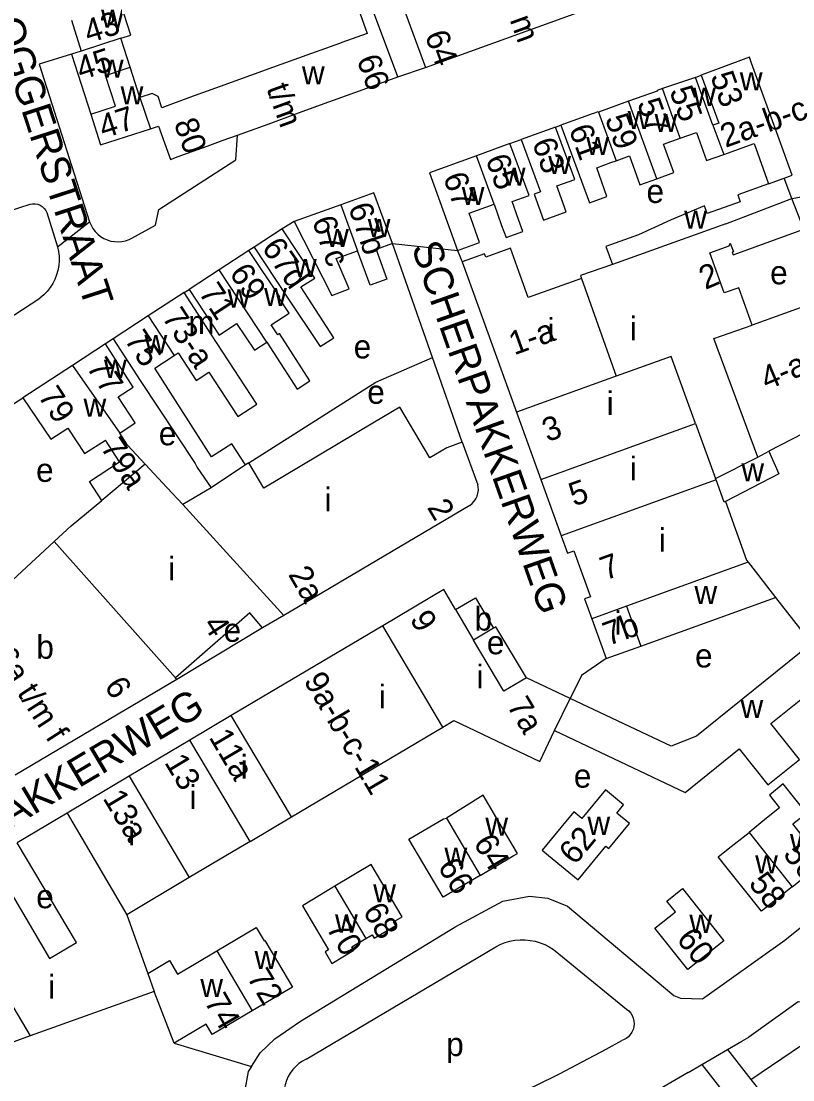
# Model space of a CAD drawing. Extents: x 159261 to 160849, y 382514 to 384534.
# Drawn here: x 159645.8 to 159776.9, y 382961.9 to 383141.6 of the extents above; entities that cross this region are included whole.
import ezdxf

# ---------------------------------------------------------------- set-up
doc = ezdxf.new("R2010")
doc.units = 0
for name, color, linetype in [('BLT_Basislijn', 7, 'Continuous'), ('BLT_Bebouwing', 7, 'Continuous'), ('BLT_Centroide', 7, 'Continuous'), ('BLT_Huisnummer', 7, 'Continuous'), ('BLT_Huisnummer_ tussenligend', 7, 'Continuous'), ('BLT_Huisnummer_reeks', 7, 'Continuous'), ('BLT_Onderverdeling_panden', 7, 'Continuous'), ('BLT_Spoorlijn', 7, 'Continuous'), ('BLT_Straatnaam', 7, 'Continuous'), ('BLT_Vlakafsluiter', 7, 'Continuous')]:
    doc.layers.add(name, color=color, linetype=linetype)

msp = doc.modelspace()

# ---------------------------------------------------------------- linework, layer by layer
at = {"layer": 'BLT_Basislijn'}
for p, q in [((159709.81, 383132.17), (159714.51, 383133.8)), ((159760.35, 383132.09), (159761.34, 383132.47)), ((159736.57, 383123.64), (159737.5, 383123.99)), ((159728.81, 383120.86), (159730.77, 383121.55)), ((159642.03, 383108.9), (159647.35, 383110.59)), ((159650.19, 383109.15), (159651.99, 383103.35)), ((159692.21, 383107.62), (159690.18, 383106.39)), ((159685.41, 383103.28), (159684.51, 383102.7)), ((159715.7, 383084.55), (159708.89, 383103.92)), ((159719.93, 383102.72), (159720.76, 383100.76)), ((159673.51, 383095.57), (159674.35, 383096.1)), ((159546.16, 383027.88), (159649.01, 383094.63)), ((159661.43, 383087.73), (159660.15, 383086.88)), ((159720.76, 383070.18), (159715.7, 383084.55)), ((159635.38, 383070.76), (159646.13, 383077.72)), ((159773.94, 383043.82), (159780.05, 383035.98)), ((159686.84, 383038.63), (159672.28, 383029.9)), ((159745.19, 383033.43), (159740.99, 383030.58)), ((159740.99, 383030.58), (159739.1, 383026.66)), ((159694.24, 382965.42), (159726.44, 382984.52)), ((159736.52, 382983.83), (159748.66, 382973.92)), ((159671.79, 382968.13), (159684.95, 382964.19)), ((159761.44, 382964.54), (159765.8, 382967.08)), ((159765.8, 382967.08), (159769.79, 382961.98)), ((159759.12, 382963.18), (159761.44, 382964.54)), ((159761.44, 382964.54), (159765.48, 382959.35)), ((159769.79, 382961.98), (159772.81, 382958.13))]:
    msp.add_line(p, q, dxfattribs=at)
for points in [[(159654.36, 383136.03), (159648.88, 383134.33), (159657.44, 383107.58)], [(159664.64, 383104.83), (159668.62, 383107.04), (159669.21, 383109.69), (159682.31, 383118.08), (159682.59, 383122.31)], [(159775.43, 383115.01), (159776.77, 383115.49), (159774.59, 383121.63)], [(159647.35, 383110.59), (159647.78, 383110.66), (159648.22, 383110.65), (159648.65, 383110.57), (159649.05, 383110.4), (159649.42, 383110.17), (159649.74, 383109.87), (159650, 383109.52), (159650.19, 383109.15)], [(159657.44, 383107.58), (159657.69, 383106.99), (159658, 383106.44), (159658.39, 383105.93), (159658.83, 383105.48), (159659.33, 383105.09), (159659.87, 383104.76), (159660.45, 383104.5), (159661.06, 383104.32), (159661.68, 383104.22), (159662.32, 383104.19), (159662.95, 383104.25), (159663.57, 383104.38), (159664.16, 383104.59), (159664.64, 383104.83)], [(159651.99, 383103.35), (159652.17, 383102.56), (159652.26, 383101.75), (159652.28, 383100.94), (159652.22, 383100.14), (159652.07, 383099.34), (159651.85, 383098.56), (159651.55, 383097.81), (159651.18, 383097.09), (159650.75, 383096.41), (159650.24, 383095.77), (159649.68, 383095.19), (159649.01, 383094.63)], [(159684.51, 383066.66), (159706.05, 383080.38), (159715.7, 383084.55)], [(159684.95, 382964.19), (159686.4, 382966.51), (159688.93, 382968.85), (159693.29, 382971.85), (159719.68, 382987.95), (159727.64, 382992.25), (159732.16, 382993.07), (159735.28, 382992.73), (159738.62, 382991.39), (159756.68, 382976.22), (159757.79, 382975.79), (159761.55, 382975.69), (159775.56, 382985.6), (159802.58, 383007.35), (159824.88, 383024.75), (159826.5, 383026.26), (159826.66, 383029.28), (159809.79, 383051.05)], [(159731.68, 383030.18), (159726.44, 383038.8), (159726.06, 383038.61)], [(159769.79, 382961.98), (159783.61, 382971.38), (159800.06, 382983.7), (159838.88, 383014.58)], [(159726.44, 382984.52), (159727.21, 382984.91), (159728.02, 382985.22), (159728.85, 382985.45), (159729.7, 382985.6), (159730.56, 382985.68), (159731.42, 382985.68), (159732.28, 382985.59), (159733.13, 382985.43), (159733.96, 382985.19), (159734.76, 382984.87), (159735.53, 382984.48), (159736.26, 382984.03), (159736.52, 382983.83)], [(159748.66, 382973.92), (159749.04, 382973.61), (159749.36, 382973.24), (159749.62, 382972.82), (159749.8, 382972.37), (159749.91, 382971.89), (159749.94, 382971.4), (159749.89, 382970.92), (159749.77, 382970.45), (159749.56, 382970), (159749.29, 382969.59), (159748.96, 382969.24), (159748.57, 382968.94), (159748.14, 382968.71), (159747.84, 382968.6)], [(159781.36, 382974.76), (159777.8, 382975.14), (159769.4, 382969.16)], [(159695.63, 382946.45), (159699.92, 382947.76), (159704.18, 382949.15), (159708.42, 382950.62), (159712.63, 382952.16), (159716.81, 382953.77), (159720.96, 382955.46), (159725.09, 382957.22), (159729.18, 382959.06), (159733.23, 382960.97), (159737.26, 382962.95), (159741.24, 382965), (159745.19, 382967.13), (159747.84, 382968.6)], [(159765.8, 382967.08), (159768.22, 382968.48), (159769.4, 382969.16)], [(159694.24, 382965.42), (159693.6, 382965.08), (159693.01, 382964.66), (159692.46, 382964.19), (159691.96, 382963.66), (159691.54, 382963.07), (159691.17, 382962.45), (159690.88, 382961.78), (159690.66, 382961.09), (159690.52, 382960.38), (159690.46, 382959.66), (159690.48, 382958.93), (159690.58, 382958.21), (159690.76, 382957.51), (159690.94, 382957)], [(159684.95, 382964.19), (159684.38, 382963.34), (159683.71, 382959.56)], [(159759.12, 382963.18), (159753.71, 382960.01), (159752.96, 382957.39), (159738.58, 382950.11), (159723.26, 382943.2)]]:
    msp.add_lwpolyline(points, dxfattribs=at)
at = {"layer": 'BLT_Bebouwing'}
for p, q in [((159714.51, 383133.8), (159745.23, 383144.89)), ((159654.35, 383141.8), (159656.04, 383136.57)), ((159664.36, 383133.81), (159662.77, 383138.74)), ((159656.04, 383136.57), (159654.36, 383136.03)), ((159654.36, 383136.03), (159657.64, 383125.86)), ((159695.12, 383136.15), (159689.95, 383134.28)), ((159666.01, 383128.71), (159664.36, 383133.81)), ((159689.95, 383134.28), (159684.78, 383132.41)), ((159684.78, 383132.41), (159679.61, 383130.53)), ((159703.27, 383129.8), (159709.81, 383132.17)), ((159760.35, 383132.09), (159754.75, 383130.2)), ((159763.33, 383123.97), (159760.35, 383132.09)), ((159679.61, 383130.53), (159674.44, 383128.66)), ((159698.1, 383127.93), (159703.27, 383129.8)), ((159674.44, 383128.66), (159669.71, 383126.95)), ((159748.99, 383128.04), (159743.88, 383126.2)), ((159692.93, 383126.06), (159698.1, 383127.93)), ((159687.76, 383124.18), (159692.93, 383126.06)), ((159743, 383125.99), (159737.5, 383123.99)), ((159682.59, 383122.31), (159687.76, 383124.18)), ((159736.57, 383123.64), (159730.77, 383121.55)), ((159677.42, 383120.44), (159680.13, 383121.42)), ((159680.13, 383121.42), (159682.59, 383122.31)), ((159728.81, 383120.86), (159723.16, 383118.81)), ((159776.75, 383111.53), (159775.43, 383115.01)), ((159700.12, 383110.48), (159692.21, 383107.62)), ((159778.75, 383106.31), (159776.75, 383111.53)), ((159690.18, 383106.39), (159685.41, 383103.28)), ((159684.51, 383102.7), (159679.45, 383099.41)), ((159679.45, 383099.41), (159674.35, 383096.1)), ((159720.76, 383100.76), (159729.98, 383075.25)), ((159673.51, 383095.57), (159667.42, 383091.62)), ((159783.15, 383094.79), (159770, 383090.01)), ((159667.42, 383091.62), (159661.43, 383087.73)), ((159660.15, 383086.88), (159654.53, 383083.21)), ((159654.53, 383083.21), (159646.13, 383077.72)), ((159729.98, 383075.25), (159734.1, 383063.85)), ((159720.76, 383070.18), (159723.4, 383062.95)), ((159666.87, 383066.44), (159670.64, 383062.42)), ((159675.71, 383065.86), (159678.08, 383062.43)), ((159684.51, 383066.66), (159683.92, 383066.3)), ((159734.1, 383063.85), (159737.56, 383054.28)), ((159673.31, 383059.57), (159670.64, 383062.42)), ((159678.08, 383062.43), (159673.31, 383059.57)), ((159722.02, 383059.42), (159690.42, 383040.75)), ((159717.6, 383045.17), (159707.24, 383039.01)), ((159719.62, 383041.77), (159717.6, 383045.17)), ((159719.62, 383041.77), (159723, 383043.77)), ((159723, 383043.77), (159726.06, 383038.61)), ((159690.42, 383040.75), (159686.84, 383038.63)), ((159742.74, 383040.2), (159745.19, 383033.43)), ((159707.24, 383039.01), (159681.51, 383023.74)), ((159726.06, 383038.61), (159722.63, 383036.57)), ((159672.28, 383029.9), (159663.54, 383024.71)), ((159672.28, 383029.9), (159672.03, 383030.18)), ((159739.1, 383026.66), (159731.68, 383030.18)), ((159663.54, 383024.71), (159644.83, 383013.61)), ((159681.51, 383023.74), (159674.5, 383019.57)), ((159691.73, 383006.54), (159717.45, 383021.81)), ((159674.5, 383019.57), (159664.17, 383013.44)), ((159653.63, 383007.18), (159645.15, 383002.15)), ((159684.71, 383002.37), (159691.73, 383006.54)), ((159668.44, 382976.93), (159647.37, 382969.36)), ((159671.79, 382968.13), (159668.44, 382976.93)), ((159677.24, 382971.36), (159671.79, 382968.13)), ((159647.37, 382969.36), (159629.94, 382963.1))]:
    msp.add_line(p, q, dxfattribs=at)
for points in [[(159662.77, 383138.74), (159664.44, 383139.28), (159662.75, 383144.52)], [(159710.9, 383145.73), (159710.21, 383145.48), (159714.51, 383133.8)], [(159705.51, 383143.67), (159703.38, 383142.89), (159704.58, 383139.58), (159700.3, 383138.03)], [(159709.81, 383132.17), (159705.51, 383143.67)], [(159700.3, 383138.03), (159699.88, 383137.88), (159695.12, 383136.15)], [(159774.59, 383121.63), (159769.89, 383134.51), (159769.52, 383135.54), (159768.48, 383135.16), (159761.34, 383132.47)], [(159761.34, 383132.47), (159764.3, 383124.34), (159763.33, 383123.97)], [(159754.75, 383130.2), (159753.83, 383129.89), (159753.86, 383129.79), (159748.99, 383128.04)], [(159669.71, 383126.95), (159669.1, 383128.84), (159668.06, 383129.37), (159666.01, 383128.71)], [(159743, 383125.99), (159743.85, 383126.3), (159743.88, 383126.2)], [(159657.64, 383125.86), (159659.33, 383120.63), (159667.79, 383123.36)], [(159667.79, 383123.36), (159669.14, 383123.8), (159671.17, 383118.18)], [(159730.77, 383121.55), (159734.05, 383112.66), (159732.98, 383112.26), (159734.56, 383107.88), (159738.42, 383109.28), (159736.83, 383113.67), (159739.88, 383114.76), (159736.57, 383123.64)], [(159737.5, 383123.99), (159742.36, 383110.82), (159745.33, 383111.89), (159743.58, 383116.76), (159746.01, 383117.64), (159746.88, 383117.92)], [(159757.75, 383121.76), (159760.55, 383122.76), (159762.26, 383118.01), (159765.15, 383119.02)], [(159726.14, 383110.56), (159727.44, 383106.95), (159728.18, 383104.91), (159731.01, 383105.96), (159730.3, 383107.98), (159729.2, 383111.02), (159732.1, 383112.07), (159728.81, 383120.86)], [(159753.81, 383114.9), (159756.69, 383115.94), (159754.95, 383120.75), (159757.75, 383121.76)], [(159765.15, 383119.02), (159770.31, 383120.85), (159772.74, 383114.04)], [(159671.17, 383118.18), (159672.48, 383118.65), (159677.42, 383120.44)], [(159723.16, 383118.81), (159715.16, 383115.92), (159719.93, 383102.72)], [(159746.88, 383117.92), (159749.17, 383118.77), (159750.93, 383113.86), (159753.81, 383114.9)], [(159772.74, 383114.04), (159767.54, 383112.17), (159767.97, 383110.97), (159762.36, 383108.98), (159761.9, 383110.29), (159756.22, 383107.91), (159750.67, 383105.36), (159745.16, 383103.41), (159746.24, 383100.36)], [(159708.89, 383103.92), (159705.72, 383112.51), (159700.12, 383110.48)], [(159719.93, 383102.72), (159723.69, 383104.08), (159721.9, 383109.03), (159726.14, 383110.56)], [(159765.53, 383107.24), (159776.75, 383111.53)], [(159692.21, 383107.62), (159698.61, 383095.05), (159701.55, 383096.19), (159699.31, 383101.33), (159702.97, 383102.66)], [(159685.41, 383103.28), (159690.89, 383094.95), (159696.61, 383086.4), (159698.92, 383087.89), (159693.35, 383096.52), (159695.68, 383098.02), (159690.18, 383106.39)], [(159770, 383090.01), (159767.75, 383096.39), (159765.25, 383095.53), (159762.82, 383102.32), (159766.08, 383103.51), (159766.28, 383103.93), (159766.8, 383102.46), (159766.61, 383102.4), (159766.75, 383102), (159778.75, 383106.31)], [(159708.89, 383103.92), (159706.11, 383102.9), (159707.95, 383097.84), (159705.1, 383096.81), (159702.97, 383102.66)], [(159741.01, 383097.96), (159731.94, 383094.74), (159730.37, 383099.17), (159728.95, 383103.11), (159724.75, 383101.59), (159724.55, 383102.14), (159720.76, 383100.76)], [(159687.55, 383087.16), (159692.69, 383079.16), (159694.86, 383080.59), (159689.72, 383088.6), (159689.42, 383088.4), (159688.31, 383090.08), (159691.32, 383092.07), (159689.57, 383094.72), (159689.79, 383094.86), (159684.51, 383102.7)], [(159746.24, 383100.36), (159740.84, 383098.45), (159741.01, 383097.96)], [(159674.35, 383096.1), (159679.44, 383088.32), (159682.43, 383090.31), (159685.44, 383085.77), (159687.55, 383087.16)], [(159671.82, 383084.89), (159672.49, 383085.32), (159675.54, 383080.65), (159677.71, 383082.07), (159682.64, 383074.53), (159685.87, 383076.64), (159678.17, 383088.39), (159673.51, 383095.57)], [(159662.56, 383071.71), (159665.21, 383073.44), (159662.33, 383077.85), (159664.86, 383079.51), (159660.15, 383086.88)], [(159661.43, 383087.73), (159666.03, 383080.62), (159675.36, 383066.54), (159675.71, 383065.86)], [(159683.92, 383066.3), (159681.62, 383069.89), (159678.18, 383067.69), (159668.51, 383082.72), (159671.82, 383084.89)], [(159646.13, 383077.72), (159650.89, 383070.69), (159653.77, 383072.57), (159656.6, 383068.22), (159660.15, 383070.53)], [(159720.76, 383070.18), (159718.12, 383069.22), (159715.24, 383067.5), (159710.12, 383076.1), (159705.82, 383073.54), (159687.07, 383062.36), (159684.51, 383066.66)], [(159788.45, 383076.68), (159786.57, 383075.71), (159772.82, 383068.63)], [(159659.51, 383060.28), (159657.42, 383063.51), (159662.54, 383066.83), (159660.15, 383070.53)], [(159666.87, 383066.44), (159663.87, 383069.64), (159662.56, 383071.71)], [(159772.82, 383068.63), (159774.54, 383064.82), (159765.47, 383060.12)], [(159722.02, 383059.42), (159722.43, 383059.75), (159722.78, 383060.13), (159723.06, 383060.56), (159723.28, 383061.03), (159723.42, 383061.53), (159723.49, 383062.04), (159723.47, 383062.56), (159723.4, 383062.95)], [(159651.43, 383053.28), (159654.33, 383055.95), (159659.51, 383060.28)], [(159765.47, 383060.12), (159769.05, 383050.11), (159769.3, 383049.79)], [(159637.79, 383040.68), (159638.02, 383040.91), (159651.43, 383053.28)], [(159737.56, 383054.28), (159738.62, 383051.34), (159739.71, 383051.73), (159742.53, 383043.94), (159741.52, 383043.58), (159742.74, 383040.2)], [(159769.3, 383049.79), (159770.87, 383047.77), (159773.94, 383043.82)], [(159751.09, 383035.56), (159773.94, 383043.82)], [(159686.84, 383038.63), (159684.66, 383041.17), (159672.03, 383030.18)], [(159731.68, 383030.18), (159727.8, 383027.88), (159722.63, 383036.57)], [(159780.05, 383035.98), (159760.51, 383020.27), (159756.23, 383018.54), (159739.1, 383026.66)], [(159745.19, 383033.43), (159751.09, 383035.56)], [(159736.44, 383021.24), (159758.63, 383010.72), (159767.78, 383018.08), (159772.65, 383011.98), (159778.04, 383016.28), (159773.16, 383022.4), (159783.9, 383031.03)], [(159717.45, 383021.81), (159719.3, 383022.91), (159733.94, 383015.97), (159736.44, 383021.24)], [(159664.17, 383013.44), (159653.63, 383007.18)], [(159743.86, 383000), (159745.14, 383001.56), (159745.62, 383001.17), (159749.14, 383005.44), (159747, 383007.21), (159748.16, 383008.62), (159745.07, 383011.17), (159741.04, 383006.28), (159739.68, 383007.4), (159737.49, 383004.75), (159734.31, 383000.89), (159735.38, 382999.99), (159740.42, 382995.85), (159743.86, 383000)], [(159776.81, 382994.69), (159782.06, 382998.86), (159781.17, 382999.99), (159778.96, 383002.78), (159776.9, 383005.37), (159779.2, 383007.2), (159775.28, 383012.14), (159772.91, 383010.26), (159774.63, 383008.09), (159772.41, 383006.33), (159769.49, 383003.92)], [(159723.78, 382996.61), (159729.41, 382999.95), (159730.12, 383000.34), (159727.58, 383004.65), (159724.3, 383010.23), (159718.08, 383006.35)], [(159723.78, 382996.61), (159717.52, 382992.91), (159714.97, 382997.21), (159713.31, 383000), (159711.68, 383002.75), (159717.55, 383006.23), (159718.08, 383006.35)], [(159684.71, 383002.37), (159680.59, 382999.93), (159674.39, 382996.24)], [(159776.81, 382994.69), (159771.55, 382990.52), (159768.44, 382994.44), (159765.49, 382998.15), (159764.2, 382999.78), (159764.47, 383000.01), (159766.41, 383001.55), (159769.49, 383003.92)], [(159640.64, 382999.47), (159650.66, 382982.5), (159655.21, 382985.2), (159645.15, 383002.15)], [(159704.38, 382985.93), (159705.43, 382986.55), (159705.79, 382985.94), (159709.44, 382988.11), (159709.08, 382988.72), (159710.52, 382989.57), (159707.97, 382993.87), (159705.26, 382998.45), (159699.13, 382994.78)], [(159674.39, 382996.24), (159663.78, 382989.94)], [(159699.13, 382994.78), (159693.6, 382991.48), (159698.02, 382984), (159697.44, 382983.65), (159698.6, 382981.69), (159702.33, 382983.9), (159701.97, 382984.5), (159704.38, 382985.93)], [(159753.47, 382987.68), (159756.94, 382990.43), (159755.49, 382992.27), (159758.13, 382994.37), (159765.18, 382985.49), (159759.06, 382980.64), (159753.47, 382987.68)], [(159663.78, 382989.94), (159667.34, 382979.99)], [(159679.06, 382983.81), (159685.74, 382987.77), (159687.08, 382985.5), (159687.21, 382985.57), (159689.34, 382981.96), (159691.89, 382977.66), (159685.09, 382973.63)], [(159672.38, 382979.85), (159675.55, 382981.73), (159679.06, 382983.81)], [(159667.34, 382979.99), (159671.01, 382982.16), (159672.38, 382979.85)], [(159685.09, 382973.63), (159678.29, 382969.6), (159677.24, 382971.36)]]:
    msp.add_lwpolyline(points, dxfattribs=at)
at = {"layer": 'BLT_Onderverdeling_panden'}
for p, q in [((159662.77, 383138.74), (159656.04, 383136.57)), ((159757.75, 383121.76), (159754.75, 383130.2)), ((159666.01, 383128.71), (159667.79, 383123.36)), ((159753.81, 383114.9), (159748.99, 383128.04)), ((159763.33, 383123.97), (159765.15, 383119.02)), ((159726.14, 383110.56), (159723.16, 383118.81)), ((159772.74, 383114.04), (159775.43, 383115.01)), ((159700.12, 383110.48), (159702.97, 383102.66)), ((159765.53, 383107.24), (159746.24, 383100.36)), ((159687.55, 383087.16), (159679.45, 383099.41)), ((159741.01, 383097.96), (159746.9, 383081.36)), ((159667.42, 383091.62), (159671.82, 383084.89)), ((159654.53, 383083.21), (159662.56, 383071.71)), ((159756.23, 383084.73), (159746.9, 383081.36)), ((159760.37, 383073.34), (159756.23, 383084.73)), ((159746.9, 383081.36), (159729.98, 383075.25)), ((159734.1, 383063.85), (159760.37, 383073.34)), ((159760.37, 383073.34), (159763.79, 383063.98)), ((159770.93, 383067.65), (159772.82, 383068.63)), ((159666.87, 383066.44), (159659.51, 383060.28)), ((159683.92, 383066.3), (159678.08, 383062.43)), ((159763.85, 383063.79), (159737.56, 383054.28)), ((159763.85, 383063.79), (159763.79, 383063.98)), ((159690.42, 383040.75), (159673.31, 383059.57)), ((159651.43, 383053.28), (159672.03, 383030.18)), ((159769.3, 383049.79), (159748.63, 383042.32)), ((159719.62, 383041.77), (159722.63, 383036.57)), ((159748.63, 383042.32), (159742.74, 383040.2)), ((159717.45, 383021.81), (159707.24, 383039.01)), ((159736.44, 383021.24), (159739.1, 383026.66)), ((159691.73, 383006.54), (159681.51, 383023.74)), ((159684.71, 383002.37), (159674.5, 383019.57)), ((159664.17, 383013.44), (159674.39, 382996.24)), ((159653.63, 383007.18), (159663.78, 382989.94)), ((159718.08, 383006.35), (159723.78, 382996.61)), ((159769.49, 383003.92), (159776.81, 382994.69)), ((159632.4, 382994.58), (159647.37, 382969.36)), ((159699.13, 382994.78), (159704.38, 382985.93)), ((159679.06, 382983.81), (159685.09, 382973.63)), ((159667.34, 382979.99), (159668.44, 382976.93))]:
    msp.add_line(p, q, dxfattribs=at)
for points in [[(159657.64, 383125.86), (159661.84, 383127.22), (159660.15, 383132.45), (159664.36, 383133.81)], [(159743.88, 383126.2), (159746.88, 383117.92)], [(159770.93, 383067.65), (159763.48, 383087.75), (159770, 383090.01)], [(159763.79, 383063.98), (159770.93, 383067.65), (159770.93, 383067.65)], [(159765.47, 383060.12), (159765.24, 383059.99), (159763.85, 383063.79)]]:
    msp.add_lwpolyline(points, dxfattribs=at)
at = {"layer": 'BLT_Spoorlijn'}
msp.add_line((159748.63, 383042.32), (159751.09, 383035.56), dxfattribs=at)
at = {"layer": 'BLT_Vlakafsluiter'}
for p, q in [((159776.75, 383111.53), (159790.18, 383113.91)), ((159651.99, 383103.35), (159657.44, 383107.58)), ((159708.89, 383103.92), (159719.93, 383102.72))]:
    msp.add_line(p, q, dxfattribs=at)

# ---------------------------------------------------------------- texts
at = {"layer": 'BLT_Centroide'}
for s, p in [('w', (159659.4, 383140.53)), ('w', (159659.36, 383132.03)), ('w', (159693.52, 383130.91)), ('w', (159767.89, 383129.88)), ('w', (159662.72, 383127.5)), ('w', (159759.94, 383127.27)), ('w', (159748.84, 383123.33)), ('w', (159753.41, 383122.84)), ('w', (159741.81, 383118.91)), ('w', (159735.36, 383115.69)), ('w', (159727.64, 383113.72)), ('e', (159752.04, 383110.78)), ('w', (159720.66, 383110.44)), ('w', (159758.45, 383106.39)), ('w', (159704.69, 383105)), ('w', (159697.62, 383103.28)), ('w', (159692.17, 383098.22)), ('e', (159773.04, 383096.97)), ('w', (159680.88, 383093.03)), ('w', (159687.09, 383093.27)), ('m', (159674.22, 383088.52)), ('i', (159735.24, 383087.22)), ('i', (159749.22, 383087.48)), ('w', (159666.77, 383085.28)), ('e', (159702.31, 383084.39)), ('w', (159659.89, 383081.08)), ('e', (159704.61, 383076.69)), ('i', (159745.27, 383074.78)), ('w', (159656.42, 383074.48)), ('e', (159669.2, 383069.64)), ('i', (159749.2, 383063.69)), ('e', (159648.36, 383063.43)), ('w', (159768.16, 383063.52)), ('i', (159697.34, 383058.44)), ('i', (159754.15, 383051.56)), ('i', (159670.8, 383046.69)), ('w', (159760.19, 383042.68)), ('b', (159722.84, 383038.19)), ('i', (159746.61, 383037.47)), ('e', (159680.21, 383036.27)), ('b', (159648.41, 383033.41)), ('e', (159724.92, 383034.16)), ('e', (159760.29, 383031.92)), ('i', (159723.17, 383028.38)), ('i', (159706.59, 383024.98)), ('w', (159768.01, 383023.34)), ('i', (159683.11, 383013.06)), ('e', (159739.7, 383011.51)), ('i', (159674.44, 383007.91)), ('i', (159664.02, 383001.7)), ('w', (159724.67, 383003.36)), ('w', (159742.01, 383003.5)), ('w', (159776.41, 383000.56)), ('w', (159717.73, 382998.23)), ('w', (159770.5, 382996.98)), ('w', (159705.62, 382992.03)), ('e', (159648.38, 382991.04)), ('w', (159699.14, 382986.92)), ('w', (159759.33, 382986.86)), ('w', (159685.47, 382980.73)), ('i', (159650.42, 382975.72)), ('w', (159676.26, 382975.97)), ('p', (159718.02, 382965.95))]:
    msp.add_text(s, height=4, dxfattribs=at).set_placement(p)
at = {"layer": 'BLT_Huisnummer'}
for s, rotation, p in [('43', 17.8914, (159657.27, 383137.84)), ('57', 289.8347, (159750.4, 383127.76)), ('61', 289.8411, (159738.8, 383123.34)), ('65', 289.827, (159724.66, 383118.26)), ('67', 289.8332, (159717.45, 383115.19)), ('67b', 288.6655, (159701.35, 383110.09)), ('67c', 288.6655, (159695.2, 383107.83)), ('67d', 304.4893, (159686.58, 383103.19)), ('69', 302.9874, (159681.08, 383098.89)), ('2', 22.9913, (159762.02, 383096)), ('71', 303.4898, (159675.87, 383095.56)), ('75', 303.156, (159663.27, 383087.57)), ('77', 302.9625, (159656.82, 383082.9)), ('3', 20.0039, (159735.21, 383070.15)), ('5', 19.4199, (159739.71, 383059.23)), ('7', 20.0789, (159745.07, 383046.67)), ('7b', 19.8776, (159745.53, 383035.56)), ('4', 302.788, (159676.59, 383039.24)), ('11a', 300.5408, (159677.63, 383020.09)), ('13', 300.9348, (159670.07, 383015.8)), ('13a', 300.9348, (159659.6, 383009.73)), ('62', 50.3647, (159739.89, 382998.22)), ('64', 300.6639, (159722.55, 383002.15)), ('56', 308.4328, (159775.08, 383000.18)), ('66', 300.6572, (159716.48, 382998.13)), ('58', 308.4307, (159769.24, 382995.2)), ('68', 300.6521, (159703.76, 382990.54)), ('70', 300.6528, (159697.55, 382987.71)), ('60', 308.4339, (159756.99, 382985.76)), ('72', 300.6728, (159684.08, 382979.34)), ('74', 299.8052, (159676.85, 382975.2))]:
    msp.add_text(s, height=4, rotation=rotation, dxfattribs=at).set_placement(p)
at = {"layer": 'BLT_Huisnummer_ tussenligend'}
for s, rotation, p in [('55', 289.829, (159755.89, 383129.83)), ('59', 289.8347, (159744.95, 383125.11)), ('63', 289.8411, (159732.57, 383121.04))]:
    msp.add_text(s, height=4, rotation=rotation, dxfattribs=at).set_placement(p)
at = {"layer": 'BLT_Huisnummer_reeks'}
for s, rotation, p in [('t/m ', 289.9126, (159727.76, 383144.68)), ('64 ', 289.9126, (159714.34, 383139.28)), ('45', 17.8934, (159655.98, 383131.59)), ('66', 289.9126, (159702.77, 383135.16)), ('53', 289.829, (159762.84, 383132.31)), ('t/m ', 289.9126, (159687.45, 383130.27)), ('47', 17.8927, (159659.8, 383121.7)), ('2a-b-c', 19.829, (159765.46, 383120.12)), ('80', 289.9126, (159671.72, 383124.36)), ('73-a', 303.1534, (159669.64, 383091.37)), ('1-a', 19.8666, (159729.57, 383084.9)), ('4-a-b-c', 22.9899, (159772.48, 383078.94)), ('79', 303.0988, (159648.58, 383078.01)), ('79a', 303.0836, (159659.19, 383069.3)), ('2', 300.7032, (159714.69, 383059.09)), ('2a', 300.0942, (159691.1, 383047.72)), ('9', 300.6975, (159711.75, 383040.14)), ('6a t/m f', 302.788, (159641.01, 383033.86)), ('9a-b-c-11', 300.5408, (159693.72, 383029.68)), ('6', 302.788, (159659.85, 383028.75)), ('7a', 300.7063, (159728.25, 383025.45))]:
    msp.add_text(s, height=4, rotation=rotation, dxfattribs=at).set_placement(p)
at = {"layer": 'BLT_Straatnaam'}
for s, rotation, p in [('LOGGERSTRAAT', 287.9937, (159639.85, 383145.02)), ('SCHERPAKKERWEG', 289.3734, (159712.07, 383103.31)), ('SCHERPAKKERWEG', 30.7046, (159620.16, 382990.33))]:
    msp.add_text(s, height=5, rotation=rotation, dxfattribs=at).set_placement(p)

doc.saveas('drawing.dxf')
